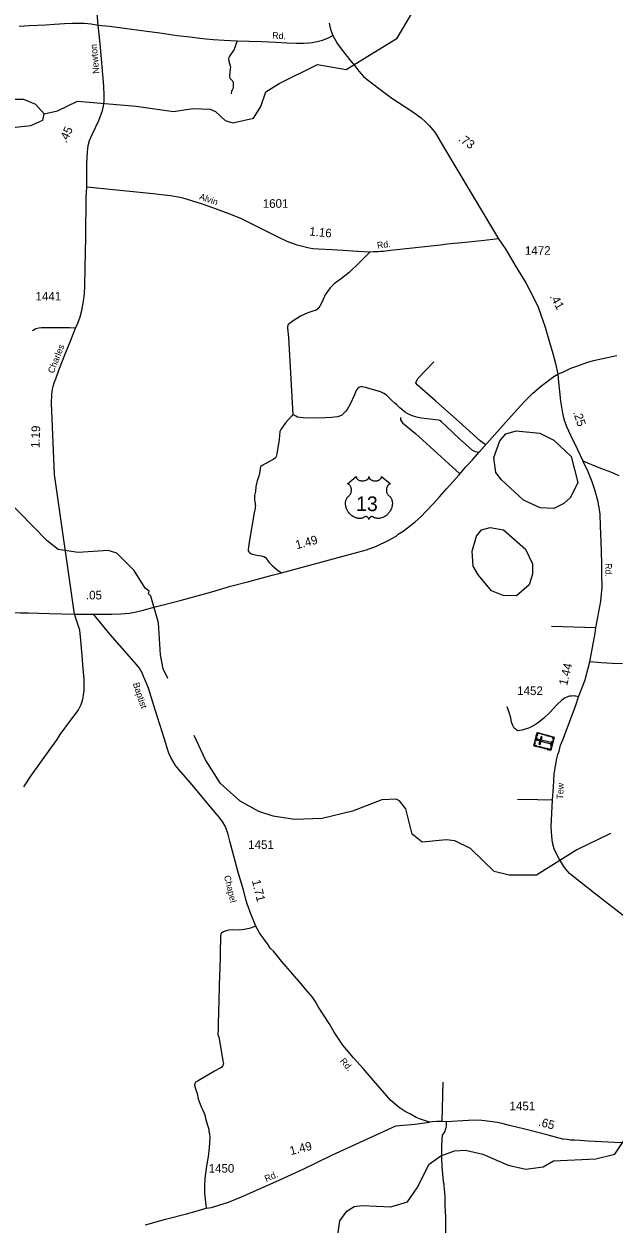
# Model space of a CAD drawing. Extents: x 2093524 to 2270757, y 289120 to 570408.
# Drawn here: x 2118532 to 2127083, y 503417 to 520807 of the extents above; entities that cross this region are included whole.
import ezdxf

# ---------------------------------------------------------------- set-up
doc = ezdxf.new("R2010")
doc.units = 0
for name, color, linetype in [('Exist Cultural Cemetery CELL', 7, 'Continuous'), ('Exist Hydrographic Creek Single Shore', 7, 'Continuous'), ('Exist Hydrographic Lake Shore', 7, 'Continuous'), ('Exist Hydrographic Pond Under 1500 Sq Ft', 7, 'Continuous'), ('Exist Road Non-System Type 51', 7, 'Continuous'), ('Exist Road Primary US Attributed', 7, 'Continuous'), ('Exist Road Primary US Mileage Hundredths English Label', 7, 'Continuous'), ('Exist Road Primary US Shield CELL', 7, 'Continuous'), ('Exist Road Primary US Shield Number Label', 7, 'Continuous'), ('Exist Road Secondary Mileage Hundredths English Label', 7, 'Continuous'), ('Exist Road Secondary Type 51 Attributed', 7, 'Continuous'), ('Exist Road Secondary Type 51 Label', 7, 'Continuous'), ('Exist Road Secondary Type 51 Number Label', 7, 'Continuous')]:
    doc.layers.add(name, color=color, linetype=linetype)

msp = doc.modelspace()

# ---------------------------------------------------------------- linework, layer by layer
at = {"layer": 'Exist Cultural Cemetery CELL'}
for points in [[(2125919, 510347), (2125971, 510540), (2126217, 510474), (2126166, 510282)], [(2125939, 510419), (2125952, 510469), (2125963, 510466), (2125950, 510416)], [(2126013, 510529), (2126010, 510518), (2125979, 510526), (2125968, 510487), (2125957, 510490), (2125971, 510540)], [(2125976, 510445), (2125971, 510427), (2126167, 510375), (2126172, 510393)], [(2125996, 510369), (2126014, 510364), (2126044, 510478), (2126026, 510483)], [(2126080, 510499), (2126038, 510510), (2126041, 510521), (2126083, 510510)], [(2126144, 510482), (2126102, 510493), (2126105, 510504), (2126147, 510493)], [(2126208, 510442), (2126197, 510445), (2126203, 510466), (2126164, 510477), (2126167, 510488), (2126217, 510474)], [(2126169, 510340), (2126191, 510422), (2126202, 510419), (2126180, 510337)], [(2125961, 510336), (2125964, 510347), (2125933, 510355), (2125944, 510395), (2125933, 510397), (2125919, 510347)], [(2126033, 510317), (2125991, 510328), (2125994, 510339), (2126036, 510328)], [(2126098, 510300), (2126056, 510311), (2126059, 510322), (2126101, 510311)], [(2126174, 510314), (2126163, 510317), (2126157, 510295), (2126118, 510306), (2126115, 510295), (2126165, 510282)]]:
    msp.add_lwpolyline(points, close=True, dxfattribs=at)
at = {"layer": 'Exist Hydrographic Creek Single Shore'}
for points in [[(2118824, 519503), (2119015, 519548), (2119306, 519690), (2120156, 519617), (2120698, 519537), (2120981, 519581), (2121231, 519572), (2121306, 519541), (2121448, 519407), (2121557, 519376), (2121856, 519442), (2121964, 519610), (2122038, 519825), (2122229, 519943), (2122786, 520220), (2123203, 520149), (2123942, 520600), (2124157, 520970)], [(2120616, 511321), (2120550, 511464), (2120508, 511665), (2120481, 512131), (2120371, 512514), (2120337, 512547), (2120345, 512586), (2120287, 512630), (2120127, 512886), (2119876, 513137), (2119751, 513176), (2119318, 513148), (2119026, 513190), (2118868, 513315), (2118064, 514135)], [(2127034, 509076), (2126543, 508840), (2125962, 508471), (2125562, 508470), (2125345, 508526), (2125002, 508858), (2124776, 508968), (2124651, 508983), (2124302, 508948), (2124160, 509065), (2124066, 509431), (2123974, 509548), (2123924, 509572), (2123716, 509563), (2123292, 509401), (2122851, 509292), (2122451, 509280), (2122142, 509329), (2121934, 509395), (2121667, 509545), (2121382, 509800), (2121164, 510142), (2121000, 510495)], [(2123037, 502960), (2123110, 503460), (2123209, 503603), (2123317, 503669), (2123433, 503687), (2123850, 503665), (2124091, 503739), (2124232, 503940), (2124406, 504284), (2124572, 504402), (2124771, 504477), (2124930, 504487), (2125180, 504429), (2125547, 504271), (2125805, 504213), (2126055, 504247), (2126205, 504333), (2126821, 504360), (2127096, 504427), (2127443, 504948), (2127476, 505062)]]:
    msp.add_lwpolyline(points, dxfattribs=at)
at = {"layer": 'Exist Hydrographic Lake Shore'}
for points in [[(2118083, 519416), (2117965, 519651), (2117973, 519782), (2118006, 519818), (2118281, 519717), (2118523, 519719), (2118698, 519646), (2118824, 519503)], [(2118083, 519416), (2118166, 519335), (2118316, 519303), (2118633, 519336), (2118807, 519411), (2118824, 519503)]]:
    msp.add_lwpolyline(points, dxfattribs=at)
at = {"layer": 'Exist Hydrographic Pond Under 1500 Sq Ft'}
for points in [[(2126013, 513794), (2125771, 513904), (2125453, 514203), (2125369, 514309), (2125343, 514526), (2125426, 514767), (2125517, 514867), (2125667, 514910), (2126008, 514877), (2126209, 514778), (2126460, 514540), (2126561, 514164), (2126454, 513946), (2126355, 513856), (2126213, 513787), (2126013, 513794)], [(2125477, 512526), (2125310, 512592), (2125118, 512818), (2125042, 512951), (2125025, 513168), (2125090, 513383), (2125165, 513477), (2125290, 513510), (2125482, 513477), (2125799, 513195), (2125900, 512986), (2125901, 512836), (2125852, 512679), (2125669, 512519), (2125477, 512526)]]:
    msp.add_lwpolyline(points, dxfattribs=at)
at = {"layer": 'Exist Road Non-System Type 51'}
for p, q in [((2126819, 512055), (2126177, 512076)), ((2124602, 505471), (2124587, 504901))]:
    msp.add_line(p, q, dxfattribs=at)
for points in [[(2121620, 520563), (2121603, 520511), (2121588, 520467), (2121571, 520428), (2121539, 520382), (2121510, 520343), (2121499, 520321), (2121497, 520303), (2121502, 520269), (2121519, 520203), (2121525, 520181), (2121522, 520157), (2121513, 520093), (2121508, 520059), (2121508, 520041), (2121513, 520021), (2121547, 519988), (2121554, 519976), (2121562, 519968), (2121564, 519956), (2121563, 519930), (2121563, 519886), (2121558, 519866), (2121541, 519832), (2121533, 519795)], [(2123542, 517502), (2123395, 517351), (2123247, 517208), (2123133, 517121), (2123025, 517039), (2122970, 516982), (2122931, 516931), (2122898, 516880), (2122862, 516806), (2122844, 516759), (2122821, 516717), (2122790, 516678), (2122768, 516662), (2122717, 516645), (2122645, 516621), (2122538, 516573), (2122435, 516507), (2122392, 516476), (2122367, 516456), (2122357, 516444), (2122353, 516425), (2122352, 516399), (2122364, 516266), (2122429, 515147)], [(2119277, 516400), (2119191, 516404), (2118987, 516406), (2118857, 516405), (2118783, 516404), (2118745, 516401), (2118705, 516390), (2118654, 516361)], [(2125222, 514708), (2125144, 514767), (2124841, 515040), (2124501, 515343), (2124228, 515578), (2124210, 515609), (2124241, 515671), (2124470, 515913)], [(2125124, 514597), (2125078, 514606), (2125054, 514614), (2125030, 514627), (2124930, 514717), (2124846, 514797), (2124652, 514980), (2124583, 515042), (2124571, 515054), (2124557, 515062), (2124541, 515067), (2124497, 515072), (2124416, 515081), (2124292, 515096), (2124220, 515111), (2124147, 515135), (2124093, 515158), (2124060, 515176), (2124006, 515221), (2123977, 515246), (2123936, 515287), (2123908, 515313), (2123865, 515352), (2123830, 515385), (2123810, 515405), (2123785, 515426), (2123747, 515451), (2123698, 515476), (2123479, 515540), (2123435, 515551), (2123425, 515553), (2123415, 515551), (2123393, 515546), (2123373, 515532), (2123348, 515495), (2123323, 515431), (2123260, 515296), (2123217, 515221), (2123192, 515190), (2123155, 515151), (2123133, 515133), (2123076, 515114), (2122990, 515104), (2122804, 515096), (2122578, 515100), (2122534, 515105), (2122498, 515110), (2122471, 515124), (2122429, 515147)], [(2122429, 515147), (2122413, 515129), (2122368, 515080), (2122323, 515027), (2122267, 514952), (2122253, 514931), (2122242, 514899), (2122230, 514787), (2122198, 514580), (2122189, 514540), (2122177, 514522), (2122144, 514497), (2122090, 514468), (2122029, 514433), (2121986, 514408), (2121960, 514387), (2121954, 514371), (2121944, 514287), (2121931, 514241), (2121912, 514186), (2121906, 514168), (2121892, 514104), (2121885, 514032), (2121874, 513972), (2121871, 513939), (2121871, 513925), (2121872, 513904), (2121881, 513860), (2121883, 513844), (2121885, 513828), (2121884, 513810), (2121882, 513792), (2121869, 513725), (2121796, 513296), (2121785, 513224), (2121782, 513198), (2121782, 513186), (2121783, 513172), (2121791, 513156), (2121803, 513142), (2121819, 513132), (2121837, 513125), (2121904, 513110), (2121942, 513103), (2121976, 513099), (2121988, 513096), (2122010, 513090), (2122031, 513073), (2122061, 513039), (2122080, 513010), (2122127, 512959), (2122161, 512929), (2122200, 512898), (2122265, 512853)], [(2123987, 515102), (2123987, 515071), (2124018, 515027), (2124204, 514873), (2124686, 514439), (2124849, 514287)], [(2127208, 511535), (2127056, 511539), (2126904, 511548), (2126731, 511561)], [(2126568, 511058), (2126531, 511065), (2126515, 511065), (2126493, 511070), (2126467, 511068), (2126437, 511067), (2126408, 511054), (2126368, 511036), (2126325, 511007), (2126258, 510945), (2126148, 510825), (2126064, 510745), (2125989, 510682), (2125944, 510655), (2125860, 510609), (2125753, 510573), (2125719, 510566), (2125695, 510564), (2125681, 510570), (2125659, 510587), (2125651, 510593), (2125635, 510601), (2125616, 510642), (2125599, 510688), (2125586, 510752), (2125562, 510827), (2125534, 510909)], [(2126194, 509562), (2126100, 509558), (2125974, 509563), (2125683, 509566)], [(2121890, 507733), (2121838, 507714), (2121815, 507702), (2121795, 507697), (2121723, 507684), (2121639, 507676), (2121553, 507678), (2121501, 507677), (2121479, 507671), (2121435, 507656), (2121412, 507648), (2121394, 507631), (2121386, 507621), (2121379, 507591), (2121379, 507553), (2121378, 507503), (2121376, 507427), (2121373, 507273), (2121366, 507008), (2121361, 506880), (2121356, 506644), (2121351, 506500), (2121347, 506302), (2121344, 506244), (2121343, 506164), (2121356, 506124), (2121374, 506013), (2121415, 505787), (2121420, 505757), (2121424, 505732), (2121416, 505715), (2121397, 505689), (2121377, 505677), (2121292, 505631), (2121057, 505492), (2121037, 505482), (2121019, 505471), (2121010, 505453), (2121004, 505427), (2121017, 505375), (2121041, 505308), (2121058, 505230), (2121101, 505113), (2121115, 505085), (2121138, 505034), (2121157, 504988), (2121153, 504988), (2121179, 504898), (2121196, 504835), (2121209, 504793), (2121212, 504759), (2121218, 504723), (2121223, 504673), (2121219, 504599), (2121214, 504525), (2121201, 504389), (2121183, 504288), (2121160, 504146), (2121151, 504074), (2121150, 503968), (2121150, 503864), (2121174, 503644)], [(2124649, 504898), (2124650, 504874), (2124650, 504838), (2124645, 504812), (2124636, 504782), (2124630, 504762), (2124618, 504740), (2124601, 504719), (2124593, 504703), (2124591, 504691), (2124588, 504655), (2124583, 504535), (2124582, 504367), (2124590, 504251), (2124597, 504137), (2124601, 504095), (2124609, 504033), (2124617, 503997), (2124618, 503970), (2124628, 503872), (2124629, 503810), (2124632, 503678), (2124641, 503522), (2124641, 503432), (2124641, 503244)]]:
    msp.add_lwpolyline(points, dxfattribs=at)
at = {"layer": 'Exist Road Primary US Attributed'}
msp.add_line((2119266, 512253), (2119537, 512252), dxfattribs=at)
for points in [[(2126267, 515732), (2126349, 515768), (2126398, 515791), (2126458, 515818), (2126559, 515854), (2126636, 515884), (2126706, 515905), (2126788, 515929), (2126923, 515961), (2127124, 516003)], [(2119537, 512252), (2119807, 512256), (2119933, 512260), (2120060, 512271), (2120156, 512289), (2120258, 512313), (2120453, 512367), (2120797, 512454), (2120988, 512504), (2121254, 512579), (2121523, 512658), (2121791, 512728), (2122130, 512819), (2122265, 512853), (2123138, 513089), (2123494, 513186), (2123643, 513239), (2123812, 513320), (2123924, 513385), (2123956, 513413), (2124025, 513457), (2124135, 513539), (2124200, 513590), (2124285, 513666), (2124367, 513750), (2124463, 513852), (2124553, 513957), (2124657, 514072), (2124837, 514273), (2124936, 514387), (2125030, 514489), (2125124, 514597), (2125474, 514990), (2125772, 515320), (2125909, 515455), (2126037, 515567), (2126133, 515641), (2126210, 515697), (2126267, 515732)], [(2114963, 512340), (2115081, 512337), (2115477, 512329), (2116061, 512316), (2116347, 512312), (2116671, 512303), (2116878, 512301), (2117154, 512300), (2117402, 512295), (2117752, 512292), (2117954, 512289), (2118176, 512283), (2118350, 512280), (2118482, 512275), (2118596, 512275), (2118898, 512265), (2119266, 512253)]]:
    msp.add_lwpolyline(points, dxfattribs=at)
at = {"layer": 'Exist Road Primary US Shield CELL'}
msp.add_lwpolyline([(2123347, 514247), (2123348, 514242), (2123349, 514235), (2123350, 514232), (2123353, 514226), (2123358, 514219), (2123364, 514211), (2123372, 514205), (2123377, 514202), (2123386, 514197), (2123396, 514193), (2123407, 514190), (2123418, 514187), (2123431, 514186), (2123443, 514186), (2123456, 514187), (2123471, 514189), (2123478, 514191), (2123485, 514194), (2123492, 514197), (2123500, 514201), (2123506, 514205), (2123511, 514208), (2123518, 514215), (2123523, 514222), (2123525, 514225), (2123527, 514229), (2123530, 514237), (2123531, 514240), (2123531, 514247), (2123532, 514241), (2123532, 514238), (2123533, 514234), (2123535, 514230), (2123538, 514225), (2123541, 514220), (2123546, 514213), (2123550, 514210), (2123553, 514207), (2123562, 514201), (2123572, 514196), (2123577, 514194), (2123582, 514192), (2123589, 514190), (2123596, 514188), (2123602, 514187), (2123609, 514186), (2123616, 514186), (2123622, 514186), (2123629, 514186), (2123635, 514186), (2123642, 514187), (2123649, 514188), (2123655, 514189), (2123663, 514191), (2123670, 514194), (2123676, 514197), (2123684, 514201), (2123690, 514205), (2123695, 514209), (2123701, 514214), (2123706, 514220), (2123709, 514224), (2123711, 514229), (2123713, 514234), (2123715, 514239), (2123715, 514244), (2123715, 514247), (2123844, 514145), (2123841, 514144), (2123834, 514140), (2123828, 514137), (2123819, 514131), (2123816, 514127), (2123812, 514124), (2123808, 514120), (2123805, 514117), (2123802, 514111), (2123798, 514106), (2123795, 514100), (2123793, 514096), (2123789, 514085), (2123787, 514079), (2123786, 514073), (2123784, 514062), (2123784, 514056), (2123784, 514051), (2123784, 514045), (2123784, 514040), (2123785, 514034), (2123786, 514029), (2123788, 514023), (2123790, 514016), (2123793, 514009), (2123799, 513998), (2123806, 513986), (2123812, 513980), (2123817, 513974), (2123825, 513968), (2123829, 513964), (2123834, 513959), (2123842, 513950), (2123846, 513945), (2123849, 513940), (2123852, 513935), (2123855, 513930), (2123857, 513925), (2123862, 513914), (2123865, 513903), (2123867, 513897), (2123869, 513885), (2123870, 513879), (2123871, 513866), (2123871, 513851), (2123870, 513837), (2123867, 513821), (2123865, 513811), (2123862, 513799), (2123858, 513789), (2123853, 513775), (2123847, 513764), (2123841, 513752), (2123836, 513744), (2123831, 513736), (2123824, 513727), (2123816, 513717), (2123806, 513707), (2123799, 513699), (2123789, 513690), (2123783, 513685), (2123774, 513678), (2123762, 513670), (2123750, 513664), (2123741, 513659), (2123732, 513655), (2123720, 513650), (2123701, 513645), (2123694, 513644), (2123686, 513643), (2123679, 513642), (2123671, 513641), (2123661, 513641), (2123651, 513642), (2123642, 513644), (2123632, 513646), (2123622, 513649), (2123612, 513652), (2123603, 513657), (2123587, 513667), (2123582, 513669), (2123580, 513670), (2123574, 513670), (2123568, 513669), (2123562, 513667), (2123558, 513665), (2123554, 513662), (2123550, 513659), (2123546, 513655), (2123543, 513651), (2123540, 513648), (2123536, 513641), (2123534, 513638), (2123533, 513634), (2123531, 513627), (2123529, 513635), (2123527, 513641), (2123524, 513645), (2123521, 513649), (2123517, 513654), (2123513, 513658), (2123508, 513662), (2123503, 513665), (2123498, 513668), (2123495, 513669), (2123490, 513670), (2123486, 513670), (2123483, 513670), (2123479, 513669), (2123473, 513665), (2123468, 513661), (2123462, 513658), (2123454, 513654), (2123449, 513651), (2123443, 513649), (2123436, 513647), (2123428, 513644), (2123420, 513643), (2123412, 513642), (2123405, 513641), (2123398, 513641), (2123391, 513641), (2123384, 513641), (2123376, 513642), (2123366, 513644), (2123358, 513645), (2123350, 513648), (2123341, 513650), (2123332, 513654), (2123320, 513659), (2123312, 513663), (2123299, 513671), (2123284, 513681), (2123273, 513690), (2123264, 513698), (2123252, 513710), (2123245, 513718), (2123234, 513733), (2123226, 513744), (2123222, 513751), (2123215, 513764), (2123211, 513772), (2123206, 513783), (2123202, 513793), (2123199, 513803), (2123198, 513810), (2123195, 513821), (2123194, 513828), (2123192, 513839), (2123191, 513850), (2123191, 513861), (2123192, 513869), (2123193, 513880), (2123194, 513890), (2123196, 513900), (2123198, 513906), (2123201, 513914), (2123205, 513923), (2123209, 513932), (2123213, 513939), (2123218, 513946), (2123223, 513953), (2123230, 513960), (2123236, 513966), (2123243, 513971), (2123250, 513979), (2123254, 513983), (2123259, 513989), (2123262, 513995), (2123265, 514000), (2123269, 514008), (2123272, 514013), (2123275, 514022), (2123276, 514028), (2123278, 514036), (2123278, 514043), (2123279, 514052), (2123279, 514060), (2123278, 514069), (2123276, 514077), (2123274, 514085), (2123271, 514093), (2123268, 514100), (2123263, 514108), (2123257, 514116), (2123252, 514122), (2123246, 514128), (2123241, 514132), (2123235, 514136), (2123229, 514140), (2123223, 514143), (2123219, 514145)], close=True, dxfattribs=at)
at = {"layer": 'Exist Road Secondary Type 51 Attributed'}
for points in [[(2119607, 520789), (2119592, 520961)], [(2118463, 520776), (2118607, 520783), (2118843, 520795), (2118975, 520804), (2119118, 520815), (2119232, 520819), (2119322, 520817), (2119410, 520817), (2119503, 520809), (2119607, 520789)], [(2119442, 518443), (2119441, 518787), (2119454, 518951), (2119464, 519046), (2119479, 519118), (2119523, 519213), (2119617, 519407), (2119670, 519552), (2119685, 519618), (2119693, 519692), (2119694, 519770), (2119689, 519904), (2119636, 520523), (2119607, 520789)], [(2119607, 520789), (2119773, 520776), (2120024, 520741), (2120311, 520703), (2120501, 520681), (2120754, 520642), (2120939, 520620), (2121081, 520602), (2121173, 520592), (2121275, 520582), (2121434, 520572), (2121620, 520563), (2121794, 520559), (2121980, 520552), (2122184, 520543), (2122342, 520536), (2122481, 520529), (2122585, 520527), (2122659, 520532), (2122708, 520541), (2122782, 520555), (2122860, 520574), (2122947, 520606), (2123010, 520639)], [(2122953, 520818), (2122964, 520772), (2122981, 520719), (2122994, 520679), (2123010, 520639)], [(2123010, 520639), (2123077, 520521), (2123143, 520428), (2123215, 520335), (2123249, 520290), (2123340, 520180), (2123387, 520121), (2123454, 520048), (2123483, 520023), (2123568, 519952), (2123710, 519849), (2123865, 519730), (2124151, 519546), (2124288, 519449), (2124356, 519384), (2124405, 519335), (2124433, 519302), (2124495, 519225), (2124580, 519087), (2124746, 518802), (2125408, 517695)], [(2119266, 512253), (2118976, 514277), (2118929, 515312), (2118933, 515439), (2118943, 515515), (2118954, 515553), (2118971, 515605), (2118992, 515664), (2119030, 515775), (2119114, 515990), (2119211, 516226), (2119277, 516400), (2119310, 516472), (2119346, 516565), (2119370, 516656), (2119394, 516788), (2119409, 516898), (2119415, 517014), (2119420, 517267), (2119429, 517723), (2119433, 518293), (2119442, 518443)], [(2125408, 517695), (2125162, 517666), (2124879, 517634), (2124665, 517614), (2124570, 517600), (2123845, 517524), (2123743, 517512), (2123703, 517509), (2123668, 517504), (2123596, 517503), (2123542, 517502), (2123365, 517512), (2123159, 517524), (2122993, 517534), (2122793, 517544), (2122717, 517551), (2122666, 517556), (2122606, 517571), (2122493, 517604), (2122344, 517653), (2122223, 517715), (2122053, 517802), (2121674, 517990), (2121492, 518062), (2121321, 518125), (2121119, 518197), (2120840, 518281), (2120767, 518298), (2120653, 518316), (2120567, 518326), (2120404, 518345), (2120116, 518375), (2119442, 518443)], [(2125408, 517695), (2125513, 517537), (2125650, 517306), (2125803, 517057), (2125909, 516865), (2125982, 516702), (2126018, 516609), (2126054, 516510), (2126084, 516413), (2126124, 516277), (2126195, 516031), (2126236, 515887), (2126267, 515732)], [(2126267, 515732), (2126278, 515616), (2126291, 515479), (2126309, 515341), (2126335, 515169), (2126357, 515082), (2126393, 514975), (2126455, 514850), (2126549, 514650), (2126633, 514475)], [(2127258, 507855), (2126811, 508202), (2126437, 508497), (2126365, 508583), (2126289, 508708), (2126243, 508791), (2126218, 508854), (2126190, 508946), (2126180, 509036), (2126173, 509173), (2126194, 509562), (2126206, 509746), (2126214, 509940), (2126254, 510161), (2126268, 510221), (2126287, 510268), (2126310, 510358), (2126342, 510435), (2126524, 510919), (2126568, 511058), (2126663, 511302), (2126704, 511452), (2126731, 511561), (2126811, 511977), (2126819, 512055), (2126894, 512444), (2126904, 512545), (2126912, 512645), (2126908, 512833), (2126907, 512991), (2126896, 513306), (2126886, 513528), (2126882, 513702), (2126866, 513798), (2126850, 513900), (2126807, 514055), (2126769, 514174), (2126708, 514315), (2126633, 514475)], [(2126633, 514475), (2126697, 514449), (2126816, 514399), (2126903, 514365), (2127030, 514315), (2127153, 514266)], [(2118527, 509754), (2118642, 509922), (2118933, 510330), (2119013, 510440), (2119058, 510509), (2119206, 510714), (2119315, 510858), (2119359, 510945), (2119380, 511003), (2119391, 511045), (2119396, 511083), (2119403, 511148), (2119404, 511198), (2119403, 511258), (2119402, 511310), (2119389, 511461), (2119373, 511657), (2119354, 511871), (2119341, 512024), (2119266, 512253)], [(2124411, 504893), (2124323, 504920), (2124266, 504941), (2124214, 504962), (2124133, 505006), (2124056, 505048), (2123971, 505107), (2123849, 505208), (2123687, 505389), (2123566, 505529), (2123450, 505668), (2123308, 505827), (2123155, 506006), (2123027, 506196), (2122954, 506322), (2122800, 506559), (2122750, 506644), (2122713, 506702), (2122647, 506780), (2122543, 506904), (2122424, 507042), (2122264, 507225), (2122147, 507368), (2122106, 507411), (2122063, 507475), (2122006, 507549), (2121944, 507634), (2121890, 507733), (2121808, 507935), (2121786, 508003), (2121767, 508057), (2121752, 508104), (2121715, 508254), (2121632, 508532), (2121513, 508964), (2121489, 509063), (2121468, 509133), (2121449, 509184), (2121412, 509242), (2121362, 509313), (2121297, 509383), (2120971, 509779), (2120776, 510001), (2120729, 510062), (2120661, 510175), (2120631, 510242), (2120616, 510284), (2120567, 510443), (2120433, 510868), (2120375, 511057), (2120334, 511182), (2120290, 511297), (2120265, 511353), (2120244, 511404), (2120204, 511474), (2120163, 511527), (2120061, 511643), (2119781, 511959), (2119537, 512252)], [(2120293, 503406), (2120585, 503486), (2120886, 503564), (2121027, 503603), (2121174, 503644), (2121248, 503656), (2121357, 503689), (2121495, 503732), (2121685, 503812), (2122186, 504032), (2122576, 504212), (2122992, 504413), (2123921, 504841), (2124196, 504865), (2124411, 504893)], [(2127196, 504593), (2126993, 504603), (2126809, 504614), (2126707, 504616), (2126595, 504625), (2126513, 504630), (2126455, 504631), (2126403, 504639), (2126342, 504648), (2126127, 504704), (2125790, 504789), (2125550, 504850), (2125456, 504872), (2125390, 504887), (2125323, 504898), (2125247, 504908), (2125167, 504917), (2125099, 504921), (2124975, 504915), (2124649, 504898), (2124587, 504901), (2124513, 504900), (2124453, 504896), (2124411, 504893)]]:
    msp.add_lwpolyline(points, dxfattribs=at)

# ---------------------------------------------------------------- texts
at = {"layer": 'Exist Road Primary US Mileage Hundredths English Label'}
for s, rotation, p in [('1.49', 15.1585, (2122484, 513194)), ('.05', 359.629, (2119429, 512469))]:
    msp.add_text(s, height=125, rotation=rotation, dxfattribs=at).set_placement(p)
at = {"layer": 'Exist Road Primary US Shield Number Label'}
msp.add_text('13', height=212.5, dxfattribs=at).set_placement((2123343, 513748))
at = {"layer": 'Exist Road Secondary Mileage Hundredths English Label'}
for s, rotation, p in [('.45', 64.1832, (2119144, 519074)), ('.73', 324.6056, (2124818, 519122)), ('1.16', 354.3566, (2122662, 517743)), ('.41', 298.9124, (2126148, 516858)), ('.25', 288.5955, (2126488, 515182)), ('1.19', 87.9858, (2118756, 514660)), ('1.44', 76.5316, (2126403, 511211)), ('1.71', 283.795, (2121834, 508392)), ('.65', 345.3131, (2125979, 504843)), ('1.49', 14.4824, (2122400, 504414))]:
    msp.add_text(s, height=125, rotation=rotation, dxfattribs=at).set_placement(p)
at = {"layer": 'Exist Road Secondary Type 51 Label'}
for s, rotation, p in [('Rd.', 357.3871, (2122129, 520595)), ('Newton', 94.9489, (2119623, 520090)), ('Alvin', 340.4018, (2121064, 518269)), ('Rd.', 6.6412, (2123654, 517552)), ('Charles', 68.5172, (2118961, 515735)), ('Rd.', 270.2903, (2126957, 512993)), ('Baptist', 288.3527, (2120108, 511247)), ('Tew', 87.6656, (2126346, 509567)), ('Chapel', 283.795, (2121429, 508457)), ('Rd.', 310.4114, (2123105, 505774)), ('Rd.', 23.7598, (2122043, 504023))]:
    msp.add_text(s, height=95, rotation=rotation, dxfattribs=at).set_placement(p)
at = {"layer": 'Exist Road Secondary Type 51 Number Label'}
for s, p in [('1601', (2121992, 518143)), ('1472', (2125792, 517462)), ('1441', (2118699, 516800)), ('1452', (2125680, 511082)), ('1451', (2121781, 508851)), ('1451', (2125569, 505064)), ('1450', (2121208, 504160))]:
    msp.add_text(s, height=125, dxfattribs=at).set_placement(p)

doc.saveas('drawing.dxf')
